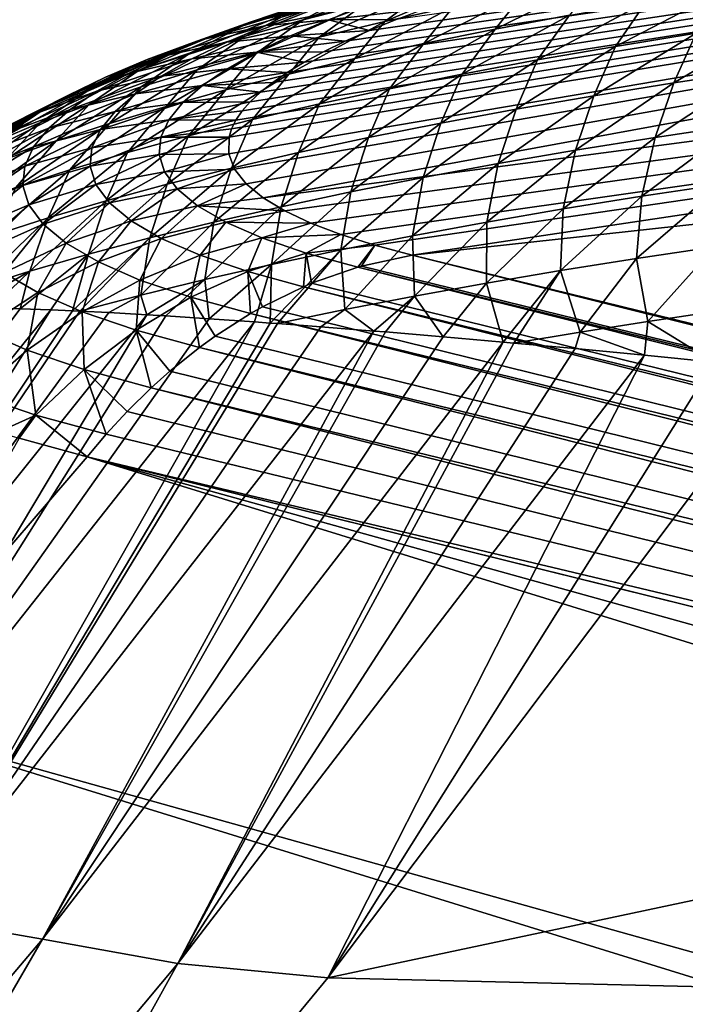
# Model space of a CAD drawing. Header units: metres. Extents: x -46 to 104, y -30 to 30.
# Tile 628 of 656: x 90.614 to 91.148, y -4.618 to -3.828. Entities that reach past the tile are written whole.
import ezdxf

# ---------------------------------------------------------------- set-up
doc = ezdxf.new("R2010")
doc.units = ezdxf.units.M
doc.layers.add('solid_26_000_502_XXX', color=7, linetype='CONTINUOUS')

msp = doc.modelspace()

# ---------------------------------------------------------------- linework, layer by layer
at = {"layer": 'solid_26_000_502_XXX'}
for points in [[(90.781967, -3.93549, 276.405609), (90.786659, -3.947946, 276.469421), (93.776199, -3.426323, 273.797363)], [(90.782188, -3.92236, 276.338348), (90.781967, -3.93549, 276.405609), (93.776199, -3.426323, 273.797363)], [(90.784264, -3.915515, 276.303284), (90.782188, -3.92236, 276.338348), (93.776199, -3.426323, 273.797363)], [(90.78772, -3.90848, 276.267242), (90.784264, -3.915515, 276.303284), (93.776199, -3.426323, 273.797363)], [(90.786659, -3.947946, 276.469421), (90.795929, -3.959752, 276.529907), (93.776199, -3.426323, 273.797363)], [(90.792717, -3.901242, 276.230164), (90.78772, -3.90848, 276.267242), (93.776199, -3.426323, 273.797363)], [(90.799202, -3.893803, 276.192078), (90.792717, -3.901242, 276.230164), (93.776199, -3.426323, 273.797363)], [(90.795929, -3.959752, 276.529907), (90.809441, -3.970909, 276.587036), (93.776199, -3.426323, 273.797363)], [(90.807358, -3.886171, 276.152985), (90.799202, -3.893803, 276.192078), (93.776199, -3.426323, 273.797363)], [(90.81723, -3.878343, 276.112885), (90.807358, -3.886171, 276.152985), (93.776199, -3.426323, 273.797363)], [(90.809441, -3.970909, 276.587036), (94.450851, -3.488976, 274.118317), (93.776199, -3.426323, 273.797363)], [(90.82885, -3.870328, 276.071808), (90.81723, -3.878343, 276.112885), (93.776199, -3.426323, 273.797363)], [(90.842392, -3.862148, 276.029907), (90.82885, -3.870328, 276.071808), (93.776199, -3.426323, 273.797363)], [(90.857803, -3.853791, 275.987122), (90.842392, -3.862148, 276.029907), (93.776199, -3.426323, 273.797363)], [(90.875198, -3.845296, 275.943604), (90.857803, -3.853791, 275.987122), (93.776199, -3.426323, 273.797363)], [(90.894646, -3.836671, 275.899414), (90.875198, -3.845296, 275.943604), (93.776199, -3.426323, 273.797363)], [(90.91613, -3.827923, 275.854584), (90.894646, -3.836671, 275.899414), (93.776199, -3.426323, 273.797363)], [(90.809441, -3.970909, 276.587036), (90.82682, -3.981399, 276.640778), (94.450851, -3.488976, 274.118317)], [(90.82682, -3.981399, 276.640778), (90.847733, -3.99123, 276.691162), (94.450851, -3.488976, 274.118317)], [(90.847733, -3.99123, 276.691162), (90.871849, -4.000391, 276.738068), (94.450851, -3.488976, 274.118317)], [(90.871849, -4.000391, 276.738068), (90.898987, -4.008932, 276.78183), (94.450851, -3.488976, 274.118317)], [(90.898987, -4.008932, 276.78183), (90.929062, -4.016934, 276.822815), (94.450851, -3.488976, 274.118317)], [(90.929062, -4.016934, 276.822815), (95.11322, -3.557908, 274.471405), (94.450851, -3.488976, 274.118317)], [(90.929062, -4.016934, 276.822815), (95.469124, -5.130995, 282.529694), (95.11322, -3.557908, 274.471405)], [(90.929398, -3.794723, 275.427246), (90.890572, -3.815549, 275.392456), (90.841515, -3.82817, 275.457123)], [(90.8815, -3.807045, 275.490356), (90.929398, -3.794723, 275.427246), (90.841515, -3.82817, 275.457123)], [(90.995918, -3.791508, 275.269318), (90.961983, -3.817452, 275.23291), (90.906998, -3.829521, 275.294739)], [(90.94207, -3.803327, 275.329865), (90.995918, -3.791508, 275.269318), (90.906998, -3.829521, 275.294739)], [(91.078712, -3.794581, 275.115723), (91.055084, -3.824495, 275.073944), (90.99559, -3.835646, 275.131073)], [(91.019257, -3.805804, 275.173218), (91.078712, -3.794581, 275.115723), (90.99559, -3.835646, 275.131073)], [(90.879494, -3.804167, 275.587433), (90.836105, -3.819745, 275.55542), (90.793365, -3.832814, 275.622375)], [(90.837906, -3.816886, 275.652588), (90.879494, -3.804167, 275.587433), (90.793365, -3.832814, 275.622375)], [(90.94207, -3.803327, 275.329865), (90.906998, -3.829521, 275.294739), (90.854385, -3.842007, 275.358673)], [(90.890572, -3.815549, 275.392456), (90.94207, -3.803327, 275.329865), (90.854385, -3.842007, 275.358673)], [(91.019257, -3.805804, 275.173218), (90.99559, -3.835646, 275.131073), (90.938217, -3.847214, 275.190308)], [(90.961983, -3.817452, 275.23291), (91.019257, -3.805804, 275.173218), (90.938217, -3.847214, 275.190308)], [(91.092041, -3.84941, 274.983246), (91.116608, -3.813767, 275.018982), (91.180107, -3.803476, 274.966278)], [(91.15654, -3.838958, 274.929718), (91.092041, -3.84941, 274.983246), (91.180107, -3.803476, 274.966278)], [(90.8815, -3.807045, 275.490356), (90.841515, -3.82817, 275.457123), (90.794998, -3.841183, 275.523773)], [(90.836105, -3.819745, 275.55542), (90.8815, -3.807045, 275.490356), (90.794998, -3.841183, 275.523773)], [(90.884232, -3.807, 275.682709), (90.837906, -3.816886, 275.652588), (90.799141, -3.829948, 275.719482)], [(90.846611, -3.819674, 275.74762), (90.884232, -3.807, 275.682709), (90.799141, -3.829948, 275.719482)], [(91.029541, -3.860306, 275.039062), (91.055084, -3.824495, 275.073944), (91.116608, -3.813767, 275.018982)], [(91.092041, -3.84941, 274.983246), (91.029541, -3.860306, 275.039062), (91.116608, -3.813767, 275.018982)], [(90.836105, -3.819745, 275.55542), (90.794998, -3.841183, 275.523773), (90.751175, -3.854585, 275.592438)], [(90.793365, -3.832814, 275.622375), (90.836105, -3.819745, 275.55542), (90.751175, -3.854585, 275.592438)], [(90.837906, -3.816886, 275.652588), (90.793365, -3.832814, 275.622375), (90.753487, -3.84625, 275.691193)], [(90.799141, -3.829948, 275.719482), (90.837906, -3.816886, 275.652588), (90.753487, -3.84625, 275.691193)], [(90.846611, -3.819674, 275.74762), (90.799141, -3.829948, 275.719482), (90.763374, -3.843345, 275.788116)], [(90.811951, -3.832657, 275.814117), (90.846611, -3.819674, 275.74762), (90.763374, -3.843345, 275.788116)], [(90.890572, -3.815549, 275.392456), (90.854385, -3.842007, 275.358673), (90.804253, -3.854905, 275.424744)], [(90.841515, -3.82817, 275.457123), (90.890572, -3.815549, 275.392456), (90.804253, -3.854905, 275.424744)], [(90.895309, -3.815557, 275.775238), (90.846611, -3.819674, 275.74762), (90.811951, -3.832657, 275.814117)], [(90.861786, -3.828115, 275.839569), (90.895309, -3.815557, 275.775238), (90.811951, -3.832657, 275.814117)], [(90.861786, -3.828115, 275.839569), (90.939697, -3.819118, 275.809479), (90.895309, -3.815557, 275.775238)], [(90.861786, -3.828115, 275.839569), (90.91613, -3.827923, 275.854584), (90.939697, -3.819118, 275.809479)], [(90.961983, -3.817452, 275.23291), (90.938217, -3.847214, 275.190308), (90.883049, -3.859196, 275.251678)], [(90.906998, -3.829521, 275.294739), (90.961983, -3.817452, 275.23291), (90.883049, -3.859196, 275.251678)], [(90.799141, -3.829948, 275.719482), (90.753487, -3.84625, 275.691193), (90.716667, -3.860046, 275.761871)], [(90.763374, -3.843345, 275.788116), (90.799141, -3.829948, 275.719482), (90.716667, -3.860046, 275.761871)], [(90.841515, -3.82817, 275.457123), (90.804253, -3.854905, 275.424744), (90.756691, -3.868212, 275.49292)], [(90.794998, -3.841183, 275.523773), (90.841515, -3.82817, 275.457123), (90.756691, -3.868212, 275.49292)], [(90.861786, -3.828115, 275.839569), (90.811951, -3.832657, 275.814117), (90.780441, -3.845938, 275.882172)], [(90.831352, -3.84094, 275.905273), (90.861786, -3.828115, 275.839569), (90.780441, -3.845938, 275.882172)], [(90.906998, -3.829521, 275.294739), (90.883049, -3.859196, 275.251678), (90.830177, -3.871588, 275.315186)], [(90.854385, -3.842007, 275.358673), (90.906998, -3.829521, 275.294739), (90.830177, -3.871588, 275.315186)], [(90.831352, -3.84094, 275.905273), (90.894646, -3.836671, 275.899414), (90.861786, -3.828115, 275.839569)], [(90.861786, -3.828115, 275.839569), (90.894646, -3.836671, 275.899414), (90.91613, -3.827923, 275.854584)], [(90.969109, -3.871631, 275.097076), (90.99559, -3.835646, 275.131073), (91.055084, -3.824495, 275.073944)], [(91.029541, -3.860306, 275.039062), (90.969109, -3.871631, 275.097076), (91.055084, -3.824495, 275.073944)], [(91.138695, -3.878622, 274.894073), (91.15654, -3.838958, 274.929718), (91.222969, -3.828962, 274.87851)], [(91.20475, -3.868706, 274.843262), (91.138695, -3.878622, 274.894073), (91.222969, -3.828962, 274.87851)], [(90.793365, -3.832814, 275.622375), (90.751175, -3.854585, 275.592438), (90.710243, -3.868374, 275.663055)], [(90.753487, -3.84625, 275.691193), (90.793365, -3.832814, 275.622375), (90.710243, -3.868374, 275.663055)], [(90.811951, -3.832657, 275.814117), (90.763374, -3.843345, 275.788116), (90.730812, -3.857071, 275.858429)], [(90.780441, -3.845938, 275.882172), (90.811951, -3.832657, 275.814117), (90.730812, -3.857071, 275.858429)], [(90.831352, -3.84094, 275.905273), (90.875198, -3.845296, 275.943604), (90.894646, -3.836671, 275.899414)], [(90.910812, -3.883381, 275.157288), (90.938217, -3.847214, 275.190308), (90.99559, -3.835646, 275.131073)], [(90.969109, -3.871631, 275.097076), (90.910812, -3.883381, 275.157288), (90.99559, -3.835646, 275.131073)], [(90.763374, -3.843345, 275.788116), (90.716667, -3.860046, 275.761871), (90.683098, -3.874198, 275.834351)], [(90.730812, -3.857071, 275.858429), (90.763374, -3.843345, 275.788116), (90.683098, -3.874198, 275.834351)], [(90.780441, -3.845938, 275.882172), (90.730812, -3.857071, 275.858429), (90.70166, -3.871115, 275.930389)], [(90.752274, -3.859506, 275.95166), (90.780441, -3.845938, 275.882172), (90.70166, -3.871115, 275.930389)], [(90.794998, -3.841183, 275.523773), (90.756691, -3.868212, 275.49292), (90.711845, -3.881924, 275.563171)], [(90.751175, -3.854585, 275.592438), (90.794998, -3.841183, 275.523773), (90.711845, -3.881924, 275.563171)], [(90.831352, -3.84094, 275.905273), (90.780441, -3.845938, 275.882172), (90.752274, -3.859506, 275.95166)], [(90.804207, -3.854019, 275.97226), (90.831352, -3.84094, 275.905273), (90.752274, -3.859506, 275.95166)], [(90.854385, -3.842007, 275.358673), (90.830177, -3.871588, 275.315186), (90.779686, -3.884389, 275.380737)], [(90.804253, -3.854905, 275.424744), (90.854385, -3.842007, 275.358673), (90.779686, -3.884389, 275.380737)], [(90.804207, -3.854019, 275.97226), (90.875198, -3.845296, 275.943604), (90.831352, -3.84094, 275.905273)], [(90.804207, -3.854019, 275.97226), (90.857803, -3.853791, 275.987122), (90.875198, -3.845296, 275.943604)], [(91.074524, -3.888983, 274.947144), (91.092041, -3.84941, 274.983246), (91.15654, -3.838958, 274.929718)], [(91.138695, -3.878622, 274.894073), (91.074524, -3.888983, 274.947144), (91.15654, -3.838958, 274.929718)], [(90.753487, -3.84625, 275.691193), (90.710243, -3.868374, 275.663055), (90.672409, -3.882548, 275.735687)], [(90.716667, -3.860046, 275.761871), (90.753487, -3.84625, 275.691193), (90.672409, -3.882548, 275.735687)], [(90.804207, -3.854019, 275.97226), (90.842392, -3.862148, 276.029907), (90.857803, -3.853791, 275.987122)], [(90.854752, -3.895553, 275.219635), (90.883049, -3.859196, 275.251678), (90.938217, -3.847214, 275.190308)], [(90.910812, -3.883381, 275.157288), (90.854752, -3.895553, 275.219635), (90.938217, -3.847214, 275.190308)], [(91.012291, -3.899776, 275.002441), (91.029541, -3.860306, 275.039062), (91.092041, -3.84941, 274.983246)], [(91.074524, -3.888983, 274.947144), (91.012291, -3.899776, 275.002441), (91.092041, -3.84941, 274.983246)], [(90.716667, -3.860046, 275.761871), (90.672409, -3.882548, 275.735687), (90.637886, -3.897105, 275.810242)], [(90.683098, -3.874198, 275.834351), (90.716667, -3.860046, 275.761871), (90.637886, -3.897105, 275.810242)], [(90.730812, -3.857071, 275.858429), (90.683098, -3.874198, 275.834351), (90.652985, -3.888701, 275.908661)], [(90.70166, -3.871115, 275.930389), (90.730812, -3.857071, 275.858429), (90.652985, -3.888701, 275.908661)], [(90.751175, -3.854585, 275.592438), (90.711845, -3.881924, 275.563171), (90.669945, -3.896042, 275.635498)], [(90.710243, -3.868374, 275.663055), (90.751175, -3.854585, 275.592438), (90.669945, -3.896042, 275.635498)], [(90.752274, -3.859506, 275.95166), (90.70166, -3.871115, 275.930389), (90.676193, -3.885463, 276.003876)], [(90.72773, -3.87334, 276.022522), (90.752274, -3.859506, 275.95166), (90.676193, -3.885463, 276.003876)], [(90.804207, -3.854019, 275.97226), (90.752274, -3.859506, 275.95166), (90.72773, -3.87334, 276.022522)], [(90.780594, -3.867327, 276.040436), (90.804207, -3.854019, 275.97226), (90.72773, -3.87334, 276.022522)], [(90.804253, -3.854905, 275.424744), (90.779686, -3.884389, 275.380737), (90.731667, -3.897594, 275.448395)], [(90.756691, -3.868212, 275.49292), (90.804253, -3.854905, 275.424744), (90.731667, -3.897594, 275.448395)], [(90.780594, -3.867327, 276.040436), (90.842392, -3.862148, 276.029907), (90.804207, -3.854019, 275.97226)], [(90.80101, -3.908145, 275.284119), (90.830177, -3.871588, 275.315186), (90.883049, -3.859196, 275.251678)], [(90.854752, -3.895553, 275.219635), (90.80101, -3.908145, 275.284119), (90.883049, -3.859196, 275.251678)], [(90.952065, -3.910988, 275.059875), (90.969109, -3.871631, 275.097076), (91.029541, -3.860306, 275.039062)], [(91.012291, -3.899776, 275.002441), (90.952065, -3.910988, 275.059875), (91.029541, -3.860306, 275.039062)], [(90.710243, -3.868374, 275.663055), (90.669945, -3.896042, 275.635498), (90.631172, -3.910568, 275.7099)], [(90.672409, -3.882548, 275.735687), (90.710243, -3.868374, 275.663055), (90.631172, -3.910568, 275.7099)], [(90.756691, -3.868212, 275.49292), (90.731667, -3.897594, 275.448395), (90.686249, -3.911202, 275.518097)], [(90.711845, -3.881924, 275.563171), (90.756691, -3.868212, 275.49292), (90.686249, -3.911202, 275.518097)], [(90.780594, -3.867327, 276.040436), (90.72773, -3.87334, 276.022522), (90.707123, -3.887416, 276.094635)], [(90.760826, -3.880834, 276.109619), (90.780594, -3.867327, 276.040436), (90.707123, -3.887416, 276.094635)], [(90.760826, -3.880834, 276.109619), (90.82885, -3.870328, 276.071808), (90.780594, -3.867327, 276.040436)], [(90.780594, -3.867327, 276.040436), (90.82885, -3.870328, 276.071808), (90.842392, -3.862148, 276.029907)], [(91.123787, -3.922438, 274.862183), (91.138695, -3.878622, 274.894073), (91.20475, -3.868706, 274.843262)], [(91.189522, -3.912588, 274.811737), (91.123787, -3.922438, 274.862183), (91.20475, -3.868706, 274.843262)], [(90.683098, -3.874198, 275.834351), (90.637886, -3.897105, 275.810242), (90.606873, -3.912042, 275.886749)], [(90.652985, -3.888701, 275.908661), (90.683098, -3.874198, 275.834351), (90.606873, -3.912042, 275.886749)], [(90.70166, -3.871115, 275.930389), (90.652985, -3.888701, 275.908661), (90.626648, -3.903542, 275.98468)], [(90.676193, -3.885463, 276.003876), (90.70166, -3.871115, 275.930389), (90.626648, -3.903542, 275.98468)], [(90.72773, -3.87334, 276.022522), (90.676193, -3.885463, 276.003876), (90.654785, -3.900094, 276.078827)], [(90.707123, -3.887416, 276.094635), (90.72773, -3.87334, 276.022522), (90.654785, -3.900094, 276.078827)], [(90.74968, -3.921155, 275.350769), (90.779686, -3.884389, 275.380737), (90.830177, -3.871588, 275.315186)], [(90.80101, -3.908145, 275.284119), (90.74968, -3.921155, 275.350769), (90.830177, -3.871588, 275.315186)], [(90.760826, -3.880834, 276.109619), (90.81723, -3.878343, 276.112885), (90.82885, -3.870328, 276.071808)], [(90.893906, -3.922615, 275.119446), (90.910812, -3.883381, 275.157288), (90.969109, -3.871631, 275.097076)], [(90.952065, -3.910988, 275.059875), (90.893906, -3.922615, 275.119446), (90.969109, -3.871631, 275.097076)], [(90.672409, -3.882548, 275.735687), (90.631172, -3.910568, 275.7099), (90.595749, -3.925502, 275.786407)], [(90.637886, -3.897105, 275.810242), (90.672409, -3.882548, 275.735687), (90.595749, -3.925502, 275.786407)], [(90.711845, -3.881924, 275.563171), (90.686249, -3.911202, 275.518097), (90.643631, -3.925218, 275.589905)], [(90.669945, -3.896042, 275.635498), (90.711845, -3.881924, 275.563171), (90.643631, -3.925218, 275.589905)], [(90.760826, -3.880834, 276.109619), (90.707123, -3.887416, 276.094635), (90.690796, -3.901709, 276.167847)], [(90.745193, -3.894511, 276.179688), (90.760826, -3.880834, 276.109619), (90.690796, -3.901709, 276.167847)], [(90.700829, -3.934581, 275.419556), (90.731667, -3.897594, 275.448395), (90.779686, -3.884389, 275.380737)], [(90.74968, -3.921155, 275.350769), (90.700829, -3.934581, 275.419556), (90.779686, -3.884389, 275.380737)], [(90.745193, -3.894511, 276.179688), (90.807358, -3.886171, 276.152985), (90.760826, -3.880834, 276.109619)], [(90.760826, -3.880834, 276.109619), (90.807358, -3.886171, 276.152985), (90.81723, -3.878343, 276.112885)], [(90.837906, -3.934655, 275.181091), (90.854752, -3.895553, 275.219635), (90.910812, -3.883381, 275.157288)], [(90.893906, -3.922615, 275.119446), (90.837906, -3.934655, 275.181091), (90.910812, -3.883381, 275.157288)], [(91.059898, -3.932723, 274.914886), (91.074524, -3.888983, 274.947144), (91.138695, -3.878622, 274.894073)], [(91.123787, -3.922438, 274.862183), (91.059898, -3.932723, 274.914886), (91.138695, -3.878622, 274.894073)], [(90.652985, -3.888701, 275.908661), (90.606873, -3.912042, 275.886749), (90.579697, -3.927351, 275.965179)], [(90.626648, -3.903542, 275.98468), (90.652985, -3.888701, 275.908661), (90.579697, -3.927351, 275.965179)], [(90.676193, -3.885463, 276.003876), (90.626648, -3.903542, 275.98468), (90.604454, -3.918707, 276.062347)], [(90.654785, -3.900094, 276.078827), (90.676193, -3.885463, 276.003876), (90.604454, -3.918707, 276.062347)], [(90.707123, -3.887416, 276.094635), (90.654785, -3.900094, 276.078827), (90.637772, -3.914987, 276.155121)], [(90.690796, -3.901709, 276.167847), (90.707123, -3.887416, 276.094635), (90.637772, -3.914987, 276.155121)], [(90.745193, -3.894511, 276.179688), (90.799202, -3.893803, 276.192078), (90.807358, -3.886171, 276.152985)], [(90.997902, -3.94343, 274.969727), (91.012291, -3.899776, 275.002441), (91.074524, -3.888983, 274.947144)], [(91.059898, -3.932723, 274.914886), (90.997902, -3.94343, 274.969727), (91.074524, -3.888983, 274.947144)], [(90.637886, -3.897105, 275.810242), (90.595749, -3.925502, 275.786407), (90.563896, -3.940844, 275.86499)], [(90.606873, -3.912042, 275.886749), (90.637886, -3.897105, 275.810242), (90.563896, -3.940844, 275.86499)], [(90.654785, -3.900094, 276.078827), (90.604454, -3.918707, 276.062347), (90.586784, -3.934178, 276.141602)], [(90.637772, -3.914987, 276.155121), (90.654785, -3.900094, 276.078827), (90.586784, -3.934178, 276.141602)], [(90.669945, -3.896042, 275.635498), (90.643631, -3.925218, 275.589905), (90.603996, -3.939642, 275.663788)], [(90.631172, -3.910568, 275.7099), (90.669945, -3.896042, 275.635498), (90.603996, -3.939642, 275.663788)], [(90.65461, -3.948423, 275.490448), (90.686249, -3.911202, 275.518097), (90.731667, -3.897594, 275.448395)], [(90.700829, -3.934581, 275.419556), (90.65461, -3.948423, 275.490448), (90.731667, -3.897594, 275.448395)], [(90.745193, -3.894511, 276.179688), (90.690796, -3.901709, 276.167847), (90.679062, -3.916193, 276.242065)], [(90.734001, -3.908326, 276.250458), (90.745193, -3.894511, 276.179688), (90.679062, -3.916193, 276.242065)], [(90.734001, -3.908326, 276.250458), (90.792717, -3.901242, 276.230164), (90.799202, -3.893803, 276.192078)], [(90.734001, -3.908326, 276.250458), (90.799202, -3.893803, 276.192078), (90.745193, -3.894511, 276.179688)], [(90.734001, -3.908326, 276.250458), (90.78772, -3.90848, 276.267242), (90.792717, -3.901242, 276.230164)], [(90.784142, -3.947106, 275.244873), (90.80101, -3.908145, 275.284119), (90.854752, -3.895553, 275.219635)], [(90.837906, -3.934655, 275.181091), (90.784142, -3.947106, 275.244873), (90.854752, -3.895553, 275.219635)], [(90.937851, -3.954548, 275.026672), (90.952065, -3.910988, 275.059875), (91.012291, -3.899776, 275.002441)], [(90.997902, -3.94343, 274.969727), (90.937851, -3.954548, 275.026672), (91.012291, -3.899776, 275.002441)], [(90.626648, -3.903542, 275.98468), (90.579697, -3.927351, 275.965179), (90.556763, -3.943021, 276.045441)], [(90.604454, -3.918707, 276.062347), (90.626648, -3.903542, 275.98468), (90.556763, -3.943021, 276.045441)], [(90.690796, -3.901709, 276.167847), (90.637772, -3.914987, 276.155121), (90.625511, -3.930122, 276.232635)], [(90.679062, -3.916193, 276.242065), (90.690796, -3.901709, 276.167847), (90.625511, -3.930122, 276.232635)], [(90.734001, -3.908326, 276.250458), (90.679062, -3.916193, 276.242065), (90.672302, -3.930823, 276.316986)], [(90.727577, -3.922234, 276.321686), (90.734001, -3.908326, 276.250458), (90.672302, -3.930823, 276.316986)], [(90.727577, -3.922234, 276.321686), (90.78772, -3.90848, 276.267242), (90.734001, -3.908326, 276.250458)], [(90.727577, -3.922234, 276.321686), (90.784264, -3.915515, 276.303284), (90.78772, -3.90848, 276.267242)], [(90.732689, -3.959968, 275.31076), (90.74968, -3.921155, 275.350769), (90.80101, -3.908145, 275.284119)], [(90.784142, -3.947106, 275.244873), (90.732689, -3.959968, 275.31076), (90.80101, -3.908145, 275.284119)], [(90.631172, -3.910568, 275.7099), (90.603996, -3.939642, 275.663788), (90.567558, -3.954478, 275.739777)], [(90.595749, -3.925502, 275.786407), (90.631172, -3.910568, 275.7099), (90.567558, -3.954478, 275.739777)], [(90.637772, -3.914987, 276.155121), (90.586784, -3.934178, 276.141602), (90.57402, -3.949939, 276.222351)], [(90.625511, -3.930122, 276.232635), (90.637772, -3.914987, 276.155121), (90.57402, -3.949939, 276.222351)], [(90.611198, -3.962687, 275.563538), (90.643631, -3.925218, 275.589905), (90.686249, -3.911202, 275.518097)], [(90.65461, -3.948423, 275.490448), (90.611198, -3.962687, 275.563538), (90.686249, -3.911202, 275.518097)], [(90.679062, -3.916193, 276.242065), (90.625511, -3.930122, 276.232635), (90.618416, -3.945458, 276.311188)], [(90.672302, -3.930823, 276.316986), (90.679062, -3.916193, 276.242065), (90.618416, -3.945458, 276.311188)], [(90.727577, -3.922234, 276.321686), (90.782188, -3.92236, 276.338348), (90.784264, -3.915515, 276.303284)], [(90.879822, -3.966072, 275.085724), (90.893906, -3.922615, 275.119446), (90.952065, -3.910988, 275.059875)], [(90.937851, -3.954548, 275.026672), (90.879822, -3.966072, 275.085724), (90.952065, -3.910988, 275.059875)], [(91.113159, -3.969676, 274.833557), (91.123787, -3.922438, 274.862183), (91.189522, -3.912588, 274.811737)], [(91.178078, -3.959973, 274.783844), (91.113159, -3.969676, 274.833557), (91.189522, -3.912588, 274.811737)], [(90.727577, -3.922234, 276.321686), (90.672302, -3.930823, 276.316986), (90.670944, -3.945529, 276.392334)], [(90.726295, -3.936162, 276.393036), (90.727577, -3.922234, 276.321686), (90.670944, -3.945529, 276.392334)], [(90.683632, -3.973239, 275.378754), (90.700829, -3.934581, 275.419556), (90.74968, -3.921155, 275.350769)], [(90.732689, -3.959968, 275.31076), (90.683632, -3.973239, 275.378754), (90.74968, -3.921155, 275.350769)], [(90.726295, -3.936162, 276.393036), (90.782188, -3.92236, 276.338348), (90.727577, -3.922234, 276.321686)], [(90.726295, -3.936162, 276.393036), (90.781967, -3.93549, 276.405609), (90.782188, -3.92236, 276.338348)], [(90.823883, -3.978002, 275.14682), (90.837906, -3.934655, 275.181091), (90.893906, -3.922615, 275.119446)], [(90.879822, -3.966072, 275.085724), (90.823883, -3.978002, 275.14682), (90.893906, -3.922615, 275.119446)], [(91.050018, -3.9798, 274.885437), (91.059898, -3.932723, 274.914886), (91.123787, -3.922438, 274.862183)], [(91.113159, -3.969676, 274.833557), (91.050018, -3.9798, 274.885437), (91.123787, -3.922438, 274.862183)], [(90.625511, -3.930122, 276.232635), (90.57402, -3.949939, 276.222351), (90.566612, -3.965952, 276.304382)], [(90.618416, -3.945458, 276.311188), (90.625511, -3.930122, 276.232635), (90.566612, -3.965952, 276.304382)], [(90.570808, -3.977375, 275.638763), (90.603996, -3.939642, 275.663788), (90.643631, -3.925218, 275.589905)], [(90.611198, -3.962687, 275.563538), (90.570808, -3.977375, 275.638763), (90.643631, -3.925218, 275.589905)], [(90.672302, -3.930823, 276.316986), (90.618416, -3.945458, 276.311188), (90.616997, -3.960921, 276.390411)], [(90.670944, -3.945529, 276.392334), (90.672302, -3.930823, 276.316986), (90.616997, -3.960921, 276.390411)], [(90.988701, -3.990333, 274.939362), (90.997902, -3.94343, 274.969727), (91.059898, -3.932723, 274.914886)], [(91.050018, -3.9798, 274.885437), (90.988701, -3.990333, 274.939362), (91.059898, -3.932723, 274.914886)], [(90.637085, -3.98692, 275.448822), (90.65461, -3.948423, 275.490448), (90.700829, -3.934581, 275.419556)], [(90.683632, -3.973239, 275.378754), (90.637085, -3.98692, 275.448822), (90.700829, -3.934581, 275.419556)], [(90.726295, -3.936162, 276.393036), (90.670944, -3.945529, 276.392334), (90.675446, -3.960233, 276.467651)], [(90.73053, -3.950036, 276.464111), (90.726295, -3.936162, 276.393036), (90.675446, -3.960233, 276.467651)], [(90.73053, -3.950036, 276.464111), (90.781967, -3.93549, 276.405609), (90.726295, -3.936162, 276.393036)], [(90.73053, -3.950036, 276.464111), (90.786659, -3.947946, 276.469421), (90.781967, -3.93549, 276.405609)], [(90.770119, -3.990335, 275.209991), (90.784142, -3.947106, 275.244873), (90.837906, -3.934655, 275.181091)], [(90.823883, -3.978002, 275.14682), (90.770119, -3.990335, 275.209991), (90.837906, -3.934655, 275.181091)], [(90.618416, -3.945458, 276.311188), (90.566612, -3.965952, 276.304382), (90.565117, -3.982144, 276.387329)], [(90.616997, -3.960921, 276.390411), (90.618416, -3.945458, 276.311188), (90.565117, -3.982144, 276.387329)], [(90.593216, -4.001015, 275.521057), (90.611198, -3.962687, 275.563538), (90.65461, -3.948423, 275.490448)], [(90.637085, -3.98692, 275.448822), (90.593216, -4.001015, 275.521057), (90.65461, -3.948423, 275.490448)], [(90.670944, -3.945529, 276.392334), (90.616997, -3.960921, 276.390411), (90.62175, -3.976435, 276.469879)], [(90.675446, -3.960233, 276.467651), (90.670944, -3.945529, 276.392334), (90.62175, -3.976435, 276.469879)], [(90.718597, -4.003073, 275.275238), (90.732689, -3.959968, 275.31076), (90.784142, -3.947106, 275.244873)], [(90.770119, -3.990335, 275.209991), (90.718597, -4.003073, 275.275238), (90.784142, -3.947106, 275.244873)], [(90.740662, -3.963779, 276.534515), (90.786659, -3.947946, 276.469421), (90.73053, -3.950036, 276.464111)], [(90.740662, -3.963779, 276.534515), (90.795929, -3.959752, 276.529907), (90.786659, -3.947946, 276.469421)], [(90.92926, -4.001263, 274.995361), (90.937851, -3.954548, 275.026672), (90.997902, -3.94343, 274.969727)], [(90.988701, -3.990333, 274.939362), (90.92926, -4.001263, 274.995361), (90.997902, -3.94343, 274.969727)], [(90.73053, -3.950036, 276.464111), (90.675446, -3.960233, 276.467651), (90.686241, -3.97486, 276.542572)], [(90.740662, -3.963779, 276.534515), (90.73053, -3.950036, 276.464111), (90.686241, -3.97486, 276.542572)], [(90.871758, -4.012584, 275.053375), (90.879822, -3.966072, 275.085724), (90.937851, -3.954548, 275.026672)], [(90.92926, -4.001263, 274.995361), (90.871758, -4.012584, 275.053375), (90.937851, -3.954548, 275.026672)], [(90.616997, -3.960921, 276.390411), (90.565117, -3.982144, 276.387329), (90.570122, -3.998437, 276.470764)], [(90.62175, -3.976435, 276.469879), (90.616997, -3.960921, 276.390411), (90.570122, -3.998437, 276.470764)], [(90.675446, -3.960233, 276.467651), (90.62175, -3.976435, 276.469879), (90.633186, -3.991922, 276.549225)], [(90.686241, -3.97486, 276.542572), (90.675446, -3.960233, 276.467651), (90.633186, -3.991922, 276.549225)], [(90.669395, -4.016213, 275.34256), (90.683632, -3.973239, 275.378754), (90.732689, -3.959968, 275.31076)], [(90.718597, -4.003073, 275.275238), (90.669395, -4.016213, 275.34256), (90.732689, -3.959968, 275.31076)], [(90.740662, -3.963779, 276.534515), (90.686241, -3.97486, 276.542572), (90.703644, -3.989296, 276.616516)], [(90.756943, -3.977292, 276.603729), (90.740662, -3.963779, 276.534515), (90.703644, -3.989296, 276.616516)], [(90.756943, -3.977292, 276.603729), (90.795929, -3.959752, 276.529907), (90.740662, -3.963779, 276.534515)], [(90.756943, -3.977292, 276.603729), (90.809441, -3.970909, 276.587036), (90.795929, -3.959752, 276.529907)], [(91.108871, -4.019444, 274.807007), (91.113159, -3.969676, 274.833557), (91.178078, -3.959973, 274.783844)], [(91.171539, -4.010118, 274.759247), (91.108871, -4.019444, 274.807007), (91.178078, -3.959973, 274.783844)], [(90.756943, -3.977292, 276.603729), (90.82682, -3.981399, 276.640778), (90.809441, -3.970909, 276.587036)], [(90.816254, -4.024298, 275.113373), (90.823883, -3.978002, 275.14682), (90.879822, -3.966072, 275.085724)], [(90.871758, -4.012584, 275.053375), (90.816254, -4.024298, 275.113373), (90.879822, -3.966072, 275.085724)], [(91.047844, -4.029157, 274.856781), (91.050018, -3.9798, 274.885437), (91.113159, -3.969676, 274.833557)], [(91.108871, -4.019444, 274.807007), (91.047844, -4.029157, 274.856781), (91.113159, -3.969676, 274.833557)], [(90.62175, -3.976435, 276.469879), (90.570122, -3.998437, 276.470764), (90.582176, -4.014751, 276.554352)], [(90.633186, -3.991922, 276.549225), (90.62175, -3.976435, 276.469879), (90.582176, -4.014751, 276.554352)], [(90.622604, -4.029758, 275.411957), (90.637085, -3.98692, 275.448822), (90.683632, -3.973239, 275.378754)], [(90.669395, -4.016213, 275.34256), (90.622604, -4.029758, 275.411957), (90.683632, -3.973239, 275.378754)], [(90.686241, -3.97486, 276.542572), (90.633186, -3.991922, 276.549225), (90.65168, -4.007258, 276.627777)], [(90.703644, -3.989296, 276.616516), (90.686241, -3.97486, 276.542572), (90.65168, -4.007258, 276.627777)], [(90.756943, -3.977292, 276.603729), (90.703644, -3.989296, 276.616516), (90.727837, -4.003393, 276.688751)], [(90.779518, -3.990445, 276.671112), (90.756943, -3.977292, 276.603729), (90.727837, -4.003393, 276.688751)], [(90.779518, -3.990445, 276.671112), (90.82682, -3.981399, 276.640778), (90.756943, -3.977292, 276.603729)], [(90.762833, -4.036403, 275.175385), (90.770119, -3.990335, 275.209991), (90.823883, -3.978002, 275.14682)], [(90.816254, -4.024298, 275.113373), (90.762833, -4.036403, 275.175385), (90.823883, -3.978002, 275.14682)], [(90.988495, -4.039248, 274.908478), (90.988701, -3.990333, 274.939362), (91.050018, -3.9798, 274.885437)], [(91.047844, -4.029157, 274.856781), (90.988495, -4.039248, 274.908478), (91.050018, -3.9798, 274.885437)], [(90.578392, -4.043712, 275.483429), (90.593216, -4.001015, 275.521057), (90.637085, -3.98692, 275.448822)], [(90.622604, -4.029758, 275.411957), (90.578392, -4.043712, 275.483429), (90.637085, -3.98692, 275.448822)], [(90.779518, -3.990445, 276.671112), (90.847733, -3.99123, 276.691162), (90.82682, -3.981399, 276.640778)], [(90.633186, -3.991922, 276.549225), (90.582176, -4.014751, 276.554352), (90.601715, -4.030953, 276.63736)], [(90.65168, -4.007258, 276.627777), (90.633186, -3.991922, 276.549225), (90.601715, -4.030953, 276.63736)], [(90.703644, -3.989296, 276.616516), (90.65168, -4.007258, 276.627777), (90.677452, -4.022276, 276.704712)], [(90.727837, -4.003393, 276.688751), (90.703644, -3.989296, 276.616516), (90.677452, -4.022276, 276.704712)], [(90.711555, -4.0489, 275.23938), (90.718597, -4.003073, 275.275238), (90.770119, -3.990335, 275.209991)], [(90.762833, -4.036403, 275.175385), (90.711555, -4.0489, 275.23938), (90.770119, -3.990335, 275.209991)], [(90.779518, -3.990445, 276.671112), (90.727837, -4.003393, 276.688751), (90.75901, -4.017002, 276.758453)], [(90.808533, -4.00311, 276.735992), (90.779518, -3.990445, 276.671112), (90.75901, -4.017002, 276.758453)], [(90.808533, -4.00311, 276.735992), (90.847733, -3.99123, 276.691162), (90.779518, -3.990445, 276.671112)], [(90.808533, -4.00311, 276.735992), (90.871849, -4.000391, 276.738068), (90.847733, -3.99123, 276.691162)], [(90.930862, -4.049708, 274.962067), (90.92926, -4.001263, 274.995361), (90.988701, -3.990333, 274.939362)], [(90.988495, -4.039248, 274.908478), (90.930862, -4.049708, 274.962067), (90.988701, -3.990333, 274.939362)], [(90.718597, -4.003073, 275.275238), (90.662483, -4.061779, 275.30545), (90.65683, -4.06151, 275.315094)], [(90.718597, -4.003073, 275.275238), (90.65683, -4.06151, 275.315094), (90.669395, -4.016213, 275.34256)], [(90.711555, -4.0489, 275.23938), (90.662483, -4.061779, 275.30545), (90.718597, -4.003073, 275.275238)], [(90.727837, -4.003393, 276.688751), (90.677452, -4.022276, 276.704712), (90.710739, -4.036805, 276.779144)], [(90.75901, -4.017002, 276.758453), (90.727837, -4.003393, 276.688751), (90.710739, -4.036805, 276.779144)], [(90.808533, -4.00311, 276.735992), (90.75901, -4.017002, 276.758453), (90.797203, -4.029973, 276.82489)], [(90.844002, -4.015159, 276.797699), (90.808533, -4.00311, 276.735992), (90.797203, -4.029973, 276.82489)], [(90.844002, -4.015159, 276.797699), (90.871849, -4.000391, 276.738068), (90.808533, -4.00311, 276.735992)], [(90.844002, -4.015159, 276.797699), (90.898987, -4.008932, 276.78183), (90.871849, -4.000391, 276.738068)], [(90.875008, -4.060531, 275.017487), (90.871758, -4.012584, 275.053375), (90.92926, -4.001263, 274.995361)], [(90.930862, -4.049708, 274.962067), (90.875008, -4.060531, 275.017487), (90.92926, -4.001263, 274.995361)], [(90.65168, -4.007258, 276.627777), (90.601715, -4.030953, 276.63736), (90.629013, -4.046856, 276.718811)], [(90.677452, -4.022276, 276.704712), (90.65168, -4.007258, 276.627777), (90.629013, -4.046856, 276.718811)], [(90.844002, -4.015159, 276.797699), (90.885536, -4.026467, 276.855652), (90.898987, -4.008932, 276.78183)], [(90.888481, -4.025631, 276.853455), (90.898987, -4.008932, 276.78183), (90.885536, -4.026467, 276.855652)], [(90.888481, -4.025631, 276.853455), (90.929062, -4.016934, 276.822815), (90.898987, -4.008932, 276.78183)], [(91.117889, -4.07007, 274.777557), (91.108871, -4.019444, 274.807007), (91.171539, -4.010118, 274.759247)], [(91.173531, -4.061892, 274.735657), (91.117889, -4.07007, 274.777557), (91.171539, -4.010118, 274.759247)], [(90.669395, -4.016213, 275.34256), (90.639229, -4.060738, 275.345825), (90.614838, -4.059813, 275.390686)], [(90.669395, -4.016213, 275.34256), (90.614838, -4.059813, 275.390686), (90.622604, -4.029758, 275.411957)], [(90.669395, -4.016213, 275.34256), (90.65683, -4.06151, 275.315094), (90.639229, -4.060738, 275.345825)], [(90.75901, -4.017002, 276.758453), (90.710739, -4.036805, 276.779144), (90.751579, -4.050674, 276.850189)], [(90.797203, -4.029973, 276.82489), (90.75901, -4.017002, 276.758453), (90.751579, -4.050674, 276.850189)], [(90.844002, -4.015159, 276.797699), (90.797203, -4.029973, 276.82489), (90.841949, -4.042155, 276.887299)], [(90.871758, -4.012584, 275.053375), (90.821007, -4.071726, 275.074829), (90.815163, -4.071298, 275.082245)], [(90.871758, -4.012584, 275.053375), (90.815163, -4.071298, 275.082245), (90.816254, -4.024298, 275.113373)], [(90.875008, -4.060531, 275.017487), (90.821007, -4.071726, 275.074829), (90.871758, -4.012584, 275.053375)], [(90.844002, -4.015159, 276.797699), (90.841949, -4.042155, 276.887299), (90.848328, -4.039463, 276.882751)], [(90.844002, -4.015159, 276.797699), (90.848328, -4.039463, 276.882751), (90.885536, -4.026467, 276.855652)], [(90.888481, -4.025631, 276.853455), (95.508728, -5.160143, 282.664124), (90.929062, -4.016934, 276.822815)], [(95.469124, -5.130995, 282.529694), (90.929062, -4.016934, 276.822815), (95.508728, -5.160143, 282.664124)], [(91.063522, -4.078553, 274.821014), (91.047844, -4.029157, 274.856781), (91.108871, -4.019444, 274.807007)], [(91.117889, -4.07007, 274.777557), (91.063522, -4.078553, 274.821014), (91.108871, -4.019444, 274.807007)], [(90.677452, -4.022276, 276.704712), (90.629013, -4.046856, 276.718811), (90.664322, -4.06227, 276.79776)], [(90.710739, -4.036805, 276.779144), (90.677452, -4.022276, 276.704712), (90.664322, -4.06227, 276.79776)], [(90.816254, -4.024298, 275.113373), (90.76622, -4.067862, 275.147186), (90.762833, -4.036403, 275.175385)], [(90.816254, -4.024298, 275.113373), (90.802696, -4.070399, 275.098297), (90.76622, -4.067862, 275.147186)], [(90.816254, -4.024298, 275.113373), (90.815163, -4.071298, 275.082245), (90.802696, -4.070399, 275.098297)], [(90.885536, -4.026467, 276.855652), (90.848328, -4.039463, 276.882751), (95.467155, -5.174716, 282.694305)], [(90.888481, -4.025631, 276.853455), (90.885536, -4.026467, 276.855652), (95.508728, -5.160143, 282.664124)], [(90.885536, -4.026467, 276.855652), (95.467155, -5.174716, 282.694305), (95.508728, -5.160143, 282.664124)], [(90.622604, -4.029758, 275.411957), (90.591827, -4.059068, 275.43573), (90.572388, -4.058573, 275.476227)], [(90.622604, -4.029758, 275.411957), (90.572388, -4.058573, 275.476227), (90.578392, -4.043712, 275.483429)], [(90.629013, -4.046856, 276.718811), (90.601715, -4.030953, 276.63736), (90.583115, -4.076824, 276.730865)], [(90.622604, -4.029758, 275.411957), (90.614838, -4.059813, 275.390686), (90.591827, -4.059068, 275.43573)], [(90.797203, -4.029973, 276.82489), (90.751579, -4.050674, 276.850189), (90.799454, -4.063709, 276.916962)], [(90.797203, -4.029973, 276.82489), (90.799454, -4.063709, 276.916962), (90.809036, -4.05828, 276.91037)], [(90.797203, -4.029973, 276.82489), (90.809036, -4.05828, 276.91037), (90.841949, -4.042155, 276.887299)], [(91.047844, -4.029157, 274.856781), (91.001816, -4.086571, 274.874359), (90.988495, -4.039248, 274.908478)], [(91.047844, -4.029157, 274.856781), (91.010437, -4.087344, 274.865997), (91.001816, -4.086571, 274.874359)], [(91.063522, -4.078553, 274.821014), (91.010437, -4.087344, 274.865997), (91.047844, -4.029157, 274.856781)], [(90.710739, -4.036805, 276.779144), (90.664322, -4.06227, 276.79776), (90.707718, -4.077003, 276.87323)], [(90.751579, -4.050674, 276.850189), (90.710739, -4.036805, 276.779144), (90.707718, -4.077003, 276.87323)], [(90.762833, -4.036403, 275.175385), (90.716202, -4.064686, 275.219543), (90.711555, -4.0489, 275.23938)], [(90.762833, -4.036403, 275.175385), (90.731407, -4.0656, 275.196838), (90.716202, -4.064686, 275.219543)], [(90.762833, -4.036403, 275.175385), (90.76622, -4.067862, 275.147186), (90.731407, -4.0656, 275.196838)], [(90.841949, -4.042155, 276.887299), (90.809036, -4.05828, 276.91037), (95.426544, -5.194615, 282.722687)], [(90.848328, -4.039463, 276.882751), (90.841949, -4.042155, 276.887299), (95.467155, -5.174716, 282.694305)], [(90.841949, -4.042155, 276.887299), (95.426544, -5.194615, 282.722687), (95.467155, -5.174716, 282.694305)], [(90.988495, -4.039248, 274.908478), (90.95388, -4.082349, 274.922668), (90.930862, -4.049708, 274.962067)], [(90.988495, -4.039248, 274.908478), (91.001816, -4.086571, 274.874359), (90.95388, -4.082349, 274.922668)], [(90.629013, -4.046856, 276.718811), (90.583115, -4.076824, 276.730865), (90.620346, -4.093076, 276.814117)], [(90.664322, -4.06227, 276.79776), (90.629013, -4.046856, 276.718811), (90.620346, -4.093076, 276.814117)], [(90.711555, -4.0489, 275.23938), (90.68573, -4.062976, 275.26709), (90.662483, -4.061779, 275.30545)], [(90.711555, -4.0489, 275.23938), (90.716202, -4.064686, 275.219543), (90.68573, -4.062976, 275.26709)], [(90.751579, -4.050674, 276.850189), (90.707718, -4.077003, 276.87323), (90.758598, -4.090857, 276.944214)], [(90.751579, -4.050674, 276.850189), (90.758598, -4.090857, 276.944214), (90.771027, -4.081882, 276.936066)], [(90.751579, -4.050674, 276.850189), (90.771027, -4.081882, 276.936066), (90.799454, -4.063709, 276.916962)], [(90.86142, -4.596525, 274.848785), (93.458382, -4.044982, 273.103729), (93.092056, -4.649779, 273.247009)], [(90.86142, -4.596525, 274.848785), (91.228607, -4.108477, 274.682098), (93.458382, -4.044982, 273.103729)], [(90.930862, -4.049708, 274.962067), (90.898125, -4.077728, 274.982941), (90.875008, -4.060531, 275.017487)], [(90.930862, -4.049708, 274.962067), (90.907562, -4.078491, 274.972412), (90.898125, -4.077728, 274.982941)], [(90.930862, -4.049708, 274.962067), (90.95388, -4.082349, 274.922668), (90.907562, -4.078491, 274.972412)], [(90.614838, -4.059813, 275.390686), (90.275864, -4.510333, 275.517212), (90.591827, -4.059068, 275.43573)], [(90.809036, -4.05828, 276.91037), (90.799454, -4.063709, 276.916962), (95.426544, -5.194615, 282.722687)], [(90.614838, -4.059813, 275.390686), (90.639229, -4.060738, 275.345825), (90.275864, -4.510333, 275.517212)], [(90.350388, -4.522545, 275.391083), (90.275864, -4.510333, 275.517212), (90.639229, -4.060738, 275.345825)], [(90.350388, -4.522545, 275.391083), (90.639229, -4.060738, 275.345825), (90.65683, -4.06151, 275.315094)], [(90.662483, -4.061779, 275.30545), (90.350388, -4.522545, 275.391083), (90.65683, -4.06151, 275.315094)], [(90.662483, -4.061779, 275.30545), (90.68573, -4.062976, 275.26709), (90.350388, -4.522545, 275.391083)], [(90.68573, -4.062976, 275.26709), (90.716202, -4.064686, 275.219543), (90.350388, -4.522545, 275.391083)], [(90.43438, -4.536813, 275.269989), (90.350388, -4.522545, 275.391083), (90.716202, -4.064686, 275.219543)], [(90.43438, -4.536813, 275.269989), (90.716202, -4.064686, 275.219543), (90.731407, -4.0656, 275.196838)], [(90.76622, -4.067862, 275.147186), (90.43438, -4.536813, 275.269989), (90.731407, -4.0656, 275.196838)], [(90.664322, -4.06227, 276.79776), (90.620346, -4.093076, 276.814117), (90.666161, -4.108627, 276.893768)], [(90.707718, -4.077003, 276.87323), (90.664322, -4.06227, 276.79776), (90.666161, -4.108627, 276.893768)], [(90.799454, -4.063709, 276.916962), (90.771027, -4.081882, 276.936066), (95.387344, -5.219615, 282.748932)], [(90.799454, -4.063709, 276.916962), (95.387344, -5.219615, 282.748932), (95.426544, -5.194615, 282.722687)], [(90.875008, -4.060531, 275.017487), (90.855804, -4.074362, 275.032043), (90.821007, -4.071726, 275.074829)], [(90.875008, -4.060531, 275.017487), (90.898125, -4.077728, 274.982941), (90.855804, -4.074362, 275.032043)], [(91.173531, -4.061892, 274.735657), (91.171181, -4.102689, 274.725769), (91.117889, -4.07007, 274.777557)], [(90.76622, -4.067862, 275.147186), (90.802696, -4.070399, 275.098297), (90.43438, -4.536813, 275.269989)], [(90.531448, -4.547829, 275.152771), (90.43438, -4.536813, 275.269989), (90.802696, -4.070399, 275.098297)], [(90.531448, -4.547829, 275.152771), (90.802696, -4.070399, 275.098297), (90.815163, -4.071298, 275.082245)], [(90.821007, -4.071726, 275.074829), (90.531448, -4.547829, 275.152771), (90.815163, -4.071298, 275.082245)], [(90.821007, -4.071726, 275.074829), (90.855804, -4.074362, 275.032043), (90.531448, -4.547829, 275.152771)], [(90.855804, -4.074362, 275.032043), (90.898125, -4.077728, 274.982941), (90.531448, -4.547829, 275.152771)], [(91.117889, -4.07007, 274.777557), (91.115219, -4.097155, 274.771393), (91.063522, -4.078553, 274.821014)], [(91.117889, -4.07007, 274.777557), (91.171181, -4.102689, 274.725769), (91.115219, -4.097155, 274.771393)], [(90.632614, -4.565559, 275.04425), (90.531448, -4.547829, 275.152771), (90.898125, -4.077728, 274.982941)], [(90.620346, -4.093076, 276.814117), (90.583115, -4.076824, 276.730865), (90.579361, -4.128834, 276.827972)], [(90.632614, -4.565559, 275.04425), (90.898125, -4.077728, 274.982941), (90.907562, -4.078491, 274.972412)], [(90.95388, -4.082349, 274.922668), (90.632614, -4.565559, 275.04425), (90.907562, -4.078491, 274.972412)], [(90.95388, -4.082349, 274.922668), (91.001816, -4.086571, 274.874359), (90.632614, -4.565559, 275.04425)], [(90.707718, -4.077003, 276.87323), (90.666161, -4.108627, 276.893768), (90.719887, -4.123257, 276.968719)], [(90.707718, -4.077003, 276.87323), (90.719887, -4.123257, 276.968719), (90.734695, -4.11002, 276.959503)], [(90.707718, -4.077003, 276.87323), (90.734695, -4.11002, 276.959503), (90.758598, -4.090857, 276.944214)], [(90.771027, -4.081882, 276.936066), (90.758598, -4.090857, 276.944214), (95.387344, -5.219615, 282.748932)], [(91.063522, -4.078553, 274.821014), (91.059662, -4.091845, 274.819977), (91.010437, -4.087344, 274.865997)], [(91.063522, -4.078553, 274.821014), (91.115219, -4.097155, 274.771393), (91.059662, -4.091845, 274.819977)], [(90.741257, -4.58491, 274.943237), (90.632614, -4.565559, 275.04425), (91.001816, -4.086571, 274.874359)], [(90.741257, -4.58491, 274.943237), (91.001816, -4.086571, 274.874359), (91.010437, -4.087344, 274.865997)], [(91.010437, -4.087344, 274.865997), (91.059662, -4.091845, 274.819977), (90.741257, -4.58491, 274.943237)], [(90.620346, -4.093076, 276.814117), (90.579361, -4.128834, 276.827972), (90.627426, -4.145147, 276.91156)], [(90.666161, -4.108627, 276.893768), (90.620346, -4.093076, 276.814117), (90.627426, -4.145147, 276.91156)], [(90.758598, -4.090857, 276.944214), (90.734695, -4.11002, 276.959503), (95.350006, -5.249429, 282.772766)], [(91.059662, -4.091845, 274.819977), (91.115219, -4.097155, 274.771393), (90.741257, -4.58491, 274.943237)], [(91.115219, -4.097155, 274.771393), (90.86142, -4.596525, 274.848785), (90.741257, -4.58491, 274.943237)], [(90.758598, -4.090857, 276.944214), (95.350006, -5.249429, 282.772766), (95.387344, -5.219615, 282.748932)], [(91.171181, -4.102689, 274.725769), (90.86142, -4.596525, 274.848785), (91.115219, -4.097155, 274.771393)], [(91.171181, -4.102689, 274.725769), (91.228607, -4.108477, 274.682098), (90.86142, -4.596525, 274.848785)], [(90.666161, -4.108627, 276.893768), (90.627426, -4.145147, 276.91156), (90.683815, -4.160501, 276.990204)], [(90.666161, -4.108627, 276.893768), (90.683815, -4.160501, 276.990204), (90.700439, -4.142393, 276.980499)], [(90.666161, -4.108627, 276.893768), (90.700439, -4.142393, 276.980499), (90.719887, -4.123257, 276.968719)], [(90.734695, -4.11002, 276.959503), (90.719887, -4.123257, 276.968719), (95.350006, -5.249429, 282.772766)], [(90.627426, -4.145147, 276.91156), (90.579361, -4.128834, 276.827972), (90.596916, -4.158766, 276.89624)], [(90.719887, -4.123257, 276.968719), (90.700439, -4.142393, 276.980499), (95.314964, -5.283717, 282.793915)], [(90.719887, -4.123257, 276.968719), (95.314964, -5.283717, 282.793915), (95.350006, -5.249429, 282.772766)], [(90.627426, -4.145147, 276.91156), (90.596916, -4.158766, 276.89624), (90.613922, -4.163586, 276.922699)], [(90.627426, -4.145147, 276.91156), (90.613922, -4.163586, 276.922699), (90.668579, -4.17861, 276.99881)], [(90.627426, -4.145147, 276.91156), (90.668579, -4.17861, 276.99881), (90.683815, -4.160501, 276.990204)], [(90.700439, -4.142393, 276.980499), (90.683815, -4.160501, 276.990204), (95.314964, -5.283717, 282.793915)], [(90.683815, -4.160501, 276.990204), (90.668579, -4.17861, 276.99881), (95.314964, -5.283717, 282.793915)], [(90.613922, -4.163586, 276.922699), (90.486946, -4.389445, 277.087219), (90.668579, -4.17861, 276.99881)], [(90.668579, -4.17861, 276.99881), (90.486946, -4.389445, 277.087219), (99.525375, -6.916634, 288.802917)], [(90.668579, -4.17861, 276.99881), (99.525375, -6.916634, 288.802917), (99.709572, -6.69407, 288.714935)], [(95.172081, -5.294667, 282.672699), (90.668579, -4.17861, 276.99881), (99.709572, -6.69407, 288.714935)], [(95.314964, -5.283717, 282.793915), (90.668579, -4.17861, 276.99881), (95.172081, -5.294667, 282.672699)], [(90.486946, -4.389445, 277.087219), (90.301178, -4.594897, 277.179657), (99.336861, -7.133836, 288.894989)], [(90.486946, -4.389445, 277.087219), (99.336861, -7.133836, 288.894989), (99.525375, -6.916634, 288.802917)], [(90.632614, -4.565559, 275.04425), (90.24527, -5.023387, 275.231201), (90.531448, -4.547829, 275.152771)], [(90.350998, -5.051546, 275.130554), (90.24527, -5.023387, 275.231201), (90.632614, -4.565559, 275.04425)], [(90.741257, -4.58491, 274.943237), (90.350998, -5.051546, 275.130554), (90.632614, -4.565559, 275.04425)], [(90.741257, -4.58491, 274.943237), (90.474594, -5.065384, 275.033234), (90.350998, -5.051546, 275.130554)], [(90.741257, -4.58491, 274.943237), (90.86142, -4.596525, 274.848785), (90.474594, -5.065384, 275.033234)], [(90.301178, -4.594897, 277.179657), (90.11142, -4.794817, 277.276001), (99.144142, -7.345524, 288.99115)], [(90.301178, -4.594897, 277.179657), (99.144142, -7.345524, 288.99115), (99.336861, -7.133836, 288.894989)], [(90.474594, -5.065384, 275.033234), (90.86142, -4.596525, 274.848785), (93.092056, -4.649779, 273.247009)]]:
    msp.add_3dface(points, dxfattribs=at)

doc.saveas('drawing.dxf')
